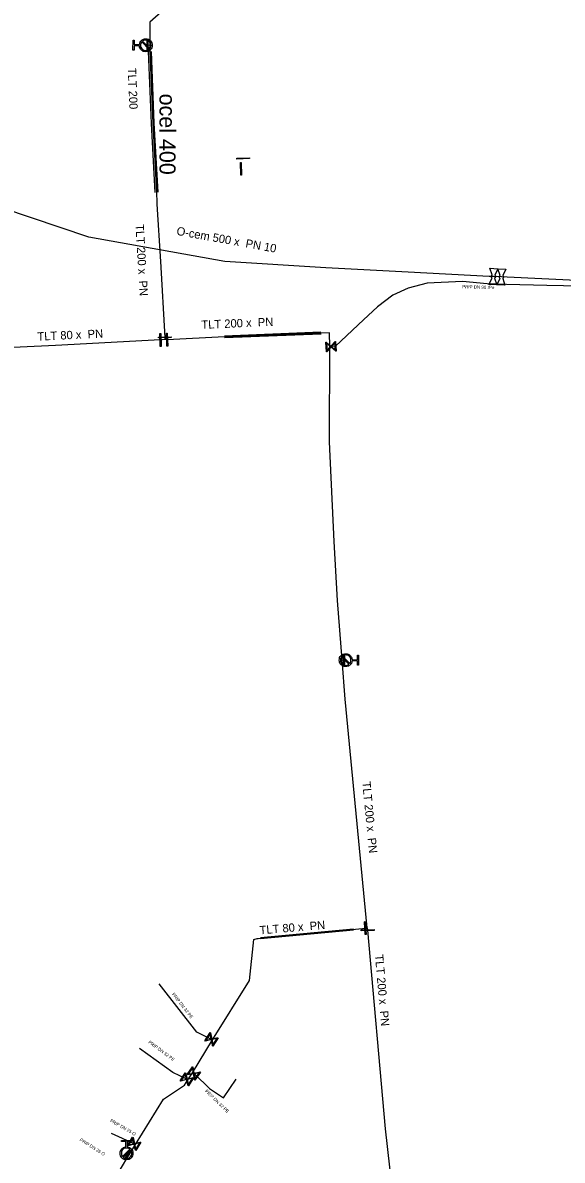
# Model space of a CAD drawing. Extents: x -643842 to -636370, y -1119190 to -1110210.
# Drawn here: x -641853.3 to -641769.3, y -1114562.3 to -1114385.1 of the extents above; entities that cross this region are included whole.
import ezdxf

# ---------------------------------------------------------------- set-up
doc = ezdxf.new("R2010")
doc.units = 0
for name, color, linetype in [('22', 7, 'Continuous'), ('7', 7, 'Continuous'), ('Default', 7, 'Continuous'), ('Level 16', 7, 'Continuous'), ('Level 20', 7, 'Continuous'), ('Level 21', 7, 'Continuous'), ('Level 23', 7, 'Continuous'), ('Level 28', 7, 'Continuous'), ('Level 29', 7, 'Continuous'), ('Level 30', 7, 'Continuous'), ('Level 33', 7, 'Continuous')]:
    doc.layers.add(name, color=color, linetype=linetype)

msp = doc.modelspace()

# ---------------------------------------------------------------- linework, layer by layer
at = {"layer": 'Default'}
for points in [[(-641835.16, -1114388.52), (-641835.12, -1114388.16), (-641834.86, -1114387.9), (-641834.56, -1114387.62), (-641834.15, -1114387.62), (-641833.73, -1114387.62), (-641833.45, -1114387.92), (-641833.16, -1114388.22), (-641833.16, -1114388.63), (-641833.16, -1114389.04), (-641833.46, -1114389.33), (-641833.75, -1114389.62), (-641834.17, -1114389.62), (-641834.58, -1114389.62), (-641834.87, -1114389.32), (-641835.13, -1114389.06), (-641835.16, -1114388.7)], [(-641834.79, -1114388.11), (-641834.97, -1114388.32), (-641834.97, -1114388.61), (-641834.98, -1114388.95), (-641834.74, -1114389.19), (-641834.51, -1114389.43), (-641834.17, -1114389.43), (-641833.88, -1114389.44), (-641833.66, -1114389.26)], [(-641833.53, -1114389.13), (-641833.35, -1114388.92), (-641833.35, -1114388.63), (-641833.35, -1114388.29), (-641833.58, -1114388.05), (-641833.82, -1114387.81), (-641834.15, -1114387.81), (-641834.44, -1114387.81), (-641834.66, -1114387.98)], [(-641780.25, -1114424.87), (-641780.29, -1114424.84), (-641780.31, -1114424.79), (-641780.35, -1114424.71), (-641780.34, -1114424.63), (-641780.34, -1114424.55), (-641780.29, -1114424.48), (-641780.26, -1114424.43), (-641780.22, -1114424.4)], [(-641779.81, -1114424.43), (-641779.77, -1114424.46), (-641779.75, -1114424.51), (-641779.71, -1114424.59), (-641779.72, -1114424.67), (-641779.72, -1114424.75), (-641779.77, -1114424.82), (-641779.8, -1114424.87), (-641779.84, -1114424.9)], [(-641779, -1114424.93), (-641779.04, -1114424.9), (-641779.06, -1114424.85), (-641779.1, -1114424.77), (-641779.09, -1114424.69), (-641779.09, -1114424.61), (-641779.04, -1114424.54), (-641779.01, -1114424.49), (-641778.97, -1114424.46)], [(-641778.56, -1114424.49), (-641778.52, -1114424.52), (-641778.5, -1114424.57), (-641778.46, -1114424.65), (-641778.47, -1114424.73), (-641778.47, -1114424.81), (-641778.52, -1114424.88), (-641778.55, -1114424.93), (-641778.59, -1114424.96)], [(-641802.03, -1114484.49), (-641802.07, -1114484.85), (-641802.33, -1114485.11), (-641802.63, -1114485.39), (-641803.04, -1114485.39), (-641803.46, -1114485.39), (-641803.74, -1114485.09), (-641804.03, -1114484.79), (-641804.03, -1114484.38), (-641804.03, -1114483.97), (-641803.73, -1114483.68), (-641803.44, -1114483.39), (-641803.02, -1114483.39), (-641802.61, -1114483.39), (-641802.32, -1114483.69), (-641802.06, -1114483.95), (-641802.03, -1114484.31)], [(-641803.66, -1114483.88), (-641803.84, -1114484.09), (-641803.84, -1114484.38), (-641803.84, -1114484.72), (-641803.61, -1114484.96), (-641803.37, -1114485.2), (-641803.04, -1114485.2), (-641802.75, -1114485.2), (-641802.53, -1114485.03)], [(-641802.4, -1114484.9), (-641802.22, -1114484.69), (-641802.22, -1114484.4), (-641802.21, -1114484.06), (-641802.45, -1114483.82), (-641802.68, -1114483.58), (-641803.02, -1114483.58), (-641803.31, -1114483.57), (-641803.53, -1114483.75)], [(-641837.07, -1114560.18), (-641836.71, -1114560.21), (-641836.45, -1114560.47), (-641836.16, -1114560.77), (-641836.16, -1114561.18), (-641836.16, -1114561.6), (-641836.45, -1114561.89), (-641836.75, -1114562.18), (-641837.16, -1114562.18), (-641837.57, -1114562.18), (-641837.87, -1114561.89), (-641838.16, -1114561.6), (-641838.16, -1114561.18), (-641838.16, -1114560.77), (-641837.87, -1114560.47), (-641837.61, -1114560.21), (-641837.25, -1114560.18)], [(-641836.65, -1114560.54), (-641836.87, -1114560.37), (-641837.16, -1114560.37), (-641837.5, -1114560.37), (-641837.74, -1114560.6), (-641837.97, -1114560.84), (-641837.97, -1114561.18), (-641837.97, -1114561.47), (-641837.8, -1114561.69)], [(-641837.67, -1114561.82), (-641837.45, -1114561.99), (-641837.16, -1114561.99), (-641836.83, -1114561.99), (-641836.59, -1114561.75), (-641836.35, -1114561.52), (-641836.35, -1114561.18), (-641836.35, -1114560.89), (-641836.52, -1114560.67)]]:
    msp.add_open_spline(points, degree=3, dxfattribs=at)
at = {"layer": 'Level 16'}
for points in [[(-641833.84, -1114387.87), (-641833.84, -1114389.37), (-641833.94, -1114389.37), (-641833.94, -1114387.87), (-641833.84, -1114387.87)], [(-641818.01, -1114406.27), (-641820.01, -1114406.35), (-641820.01, -1114406.23), (-641818.02, -1114406.15), (-641818.01, -1114406.27)], [(-641819.3, -1114406.87), (-641819.24, -1114408.87), (-641819.37, -1114408.87), (-641819.43, -1114406.87), (-641819.3, -1114406.87)], [(-641830.2, -1114434.14), (-641832.2, -1114434.2), (-641832.2, -1114434.08), (-641830.2, -1114434.02), (-641830.2, -1114434.14)], [(-641831.9, -1114435.52), (-641831.96, -1114433.52), (-641831.84, -1114433.52), (-641831.78, -1114435.52), (-641831.9, -1114435.52)], [(-641830.87, -1114435.48), (-641830.93, -1114433.48), (-641830.81, -1114433.48), (-641830.75, -1114435.48), (-641830.87, -1114435.48)], [(-641806.02, -1114436.35), (-641806.11, -1114434.86), (-641806.05, -1114434.85), (-641805.96, -1114434.94), (-641805.33, -1114435.5), (-641804.68, -1114434.77), (-641804.62, -1114434.77), (-641804.53, -1114436.26), (-641804.59, -1114436.27), (-641805.32, -1114435.62), (-641805.87, -1114436.25), (-641805.96, -1114436.35), (-641806.02, -1114436.35)], [(-641805.94, -1114436.19), (-641805.38, -1114435.56), (-641806.01, -1114435.01), (-641805.94, -1114436.19)], [(-641804.7, -1114434.92), (-641805.26, -1114435.56), (-641804.63, -1114436.11), (-641804.7, -1114434.92)], [(-641803.23, -1114483.64), (-641803.23, -1114485.14), (-641803.33, -1114485.14), (-641803.33, -1114483.64), (-641803.23, -1114483.64)], [(-641800, -1114525.11), (-641799.87, -1114527.1), (-641800, -1114527.11), (-641800.13, -1114525.12), (-641800, -1114525.11)], [(-641798.62, -1114526.47), (-641800.62, -1114526.53), (-641800.62, -1114526.41), (-641798.62, -1114526.35), (-641798.62, -1114526.47)], [(-641822.89, -1114543.21), (-641823.7, -1114544.48), (-641823.76, -1114544.44), (-641823.78, -1114544.31), (-641823.96, -1114543.49), (-641824.91, -1114543.7), (-641824.97, -1114543.67), (-641824.16, -1114542.4), (-641824.1, -1114542.44), (-641823.9, -1114543.39), (-641823.08, -1114543.21), (-641822.95, -1114543.18), (-641822.89, -1114543.21)], [(-641824.8, -1114543.59), (-641823.98, -1114543.41), (-641824.16, -1114542.59), (-641824.8, -1114543.59)], [(-641823.06, -1114543.29), (-641823.88, -1114543.47), (-641823.7, -1114544.29), (-641823.06, -1114543.29)], [(-641825.66, -1114548.56), (-641826.51, -1114549.79), (-641826.56, -1114549.76), (-641826.58, -1114549.63), (-641826.73, -1114548.8), (-641827.69, -1114548.98), (-641827.74, -1114548.94), (-641826.89, -1114547.71), (-641826.84, -1114547.74), (-641826.66, -1114548.7), (-641825.84, -1114548.55), (-641825.71, -1114548.52), (-641825.66, -1114548.56)], [(-641827.58, -1114548.87), (-641826.75, -1114548.72), (-641826.9, -1114547.89), (-641827.58, -1114548.87)], [(-641826.74, -1114549.41), (-641827.52, -1114550.69), (-641827.57, -1114550.66), (-641827.6, -1114550.53), (-641827.8, -1114549.71), (-641828.74, -1114549.95), (-641828.8, -1114549.91), (-641828.02, -1114548.63), (-641827.97, -1114548.66), (-641827.74, -1114549.61), (-641826.92, -1114549.41), (-641826.8, -1114549.37), (-641826.74, -1114549.41)], [(-641828.64, -1114549.83), (-641827.82, -1114549.63), (-641828.02, -1114548.81), (-641828.64, -1114549.83)], [(-641826.9, -1114549.49), (-641827.72, -1114549.69), (-641827.52, -1114550.51), (-641826.9, -1114549.49)], [(-641825.82, -1114548.63), (-641826.65, -1114548.79), (-641826.5, -1114549.61), (-641825.82, -1114548.63)], [(-641834.93, -1114559.47), (-641835.71, -1114560.75), (-641835.77, -1114560.72), (-641835.8, -1114560.59), (-641835.99, -1114559.77), (-641836.94, -1114560), (-641836.99, -1114559.97), (-641836.21, -1114558.69), (-641836.15, -1114558.72), (-641835.93, -1114559.67), (-641835.11, -1114559.47), (-641834.98, -1114559.44), (-641834.93, -1114559.47)], [(-641836.83, -1114559.88), (-641836.01, -1114559.69), (-641836.21, -1114558.87), (-641836.83, -1114559.88)], [(-641837.36, -1114561.95), (-641836.63, -1114560.64), (-641836.54, -1114560.69), (-641837.27, -1114562), (-641837.36, -1114561.95)], [(-641835.09, -1114559.56), (-641835.91, -1114559.75), (-641835.71, -1114560.57), (-641835.09, -1114559.56)]]:
    msp.add_lwpolyline(points, dxfattribs=at)
at = {"layer": 'Level 21'}
for points in [[(-641819, -1114371.6), (-641819.12, -1114372.28), (-641833.51, -1114385.02), (-641833.55, -1114388.64)], [(-641833.55, -1114388.64), (-641833.58, -1114389.05), (-641833.55, -1114389.58), (-641833.09, -1114400.78), (-641832.51, -1114411.53), (-641832.43, -1114413.1), (-641832.42, -1114413.39)], [(-641718.42, -1114421.03), (-641719.22, -1114420.28), (-641719.79, -1114419.69), (-641720.77, -1114419.84), (-641753.01, -1114425.92), (-641777.9, -1114424.76), (-641778.78, -1114424.71), (-641780.03, -1114424.65), (-641780.7, -1114424.61), (-641793.29, -1114423.95), (-641806.12, -1114423.27), (-641821.86, -1114422.3), (-641843.01, -1114418.5), (-641856.42, -1114414), (-641861.09, -1114412.7), (-641861.77, -1114412.49)], [(-641832.42, -1114413.39), (-641831.88, -1114422.29), (-641831.2, -1114434.11), (-641831.19, -1114434.47)], [(-641799.69, -1114526.09), (-641803.1, -1114490.46), (-641803.59, -1114484.35), (-641804.31, -1114475.12), (-641804.85, -1114465.91), (-641805.57, -1114450.38), (-641805.49, -1114435.56), (-641805.57, -1114433.39), (-641814.4, -1114433.73), (-641821.92, -1114434.04), (-641830.84, -1114434.48), (-641831.19, -1114434.47)], [(-641831.19, -1114434.47), (-641831.61, -1114434.51), (-641831.87, -1114434.52), (-641848.2, -1114435.39), (-641853.74, -1114435.65), (-641860.11, -1114435.84), (-641866.49, -1114436.03), (-641866.99, -1114435.86), (-641866.87, -1114435.28), (-641867.73, -1114435.03), (-641869.71, -1114434.82)], [(-641816.84, -1114527.74), (-641816.66, -1114527.72), (-641816.3, -1114527.69), (-641800.41, -1114526.2), (-641800, -1114526.11), (-641799.69, -1114526.09)], [(-641799.69, -1114526.09), (-641799.62, -1114526.44), (-641796.89, -1114557.39), (-641795.12, -1114572.99), (-641794.06, -1114580.73), (-641793.81, -1114582.99), (-641793.42, -1114587.08), (-641793.26, -1114590.15), (-641793.09, -1114593.21)], [(-641849.44, -1114597.22), (-641849.61, -1114591.24), (-641848.25, -1114585.53), (-641847.39, -1114581.94), (-641846.25, -1114577.27), (-641845.81, -1114576.53), (-641838.95, -1114565.07), (-641836.96, -1114561.74), (-641836.77, -1114561.42), (-641835.79, -1114559.83), (-641831.42, -1114552.75), (-641828.11, -1114550.6), (-641827.6, -1114549.77), (-641826.9, -1114548.63), (-641823.76, -1114543.54), (-641818.03, -1114534.25), (-641817.32, -1114527.89), (-641816.84, -1114527.74)]]:
    msp.add_lwpolyline(points, dxfattribs=at)
at = {"layer": 'Level 23'}
for points in [[(-641833.55, -1114388.64), (-641833.89, -1114388.62), (-641834.16, -1114388.62)], [(-641757.71, -1114426.66), (-641757.74, -1114426.35), (-641759.32, -1114426.41), (-641760.51, -1114426.39), (-641761.26, -1114426.36), (-641766.52, -1114426.12), (-641771.69, -1114426.03), (-641777.97, -1114425.9), (-641781.01, -1114425.78), (-641784.86, -1114425.39), (-641790.35, -1114425.68), (-641793.29, -1114426.45), (-641795.68, -1114427.52), (-641798.08, -1114429.34), (-641800.27, -1114431.39), (-641804.6, -1114435.49), (-641805.32, -1114435.56), (-641805.49, -1114435.56)], [(-641803.59, -1114484.35), (-641803.28, -1114484.39), (-641803.03, -1114484.39)], [(-641823.76, -1114543.54), (-641823.93, -1114543.44), (-641826.21, -1114542.3), (-641832.08, -1114534.8)], [(-641827.6, -1114549.77), (-641827.77, -1114549.66), (-641829.97, -1114548.62), (-641835.16, -1114544.86)], [(-641826.9, -1114548.63), (-641826.7, -1114548.75), (-641826.55, -1114548.84), (-641824.22, -1114551.09), (-641822.06, -1114552.55), (-641820.08, -1114549.63)], [(-641835.79, -1114559.83), (-641835.96, -1114559.72), (-641839.49, -1114558.12)], [(-641836.77, -1114561.42), (-641836.95, -1114561.32), (-641837.16, -1114561.18)]]:
    msp.add_lwpolyline(points, dxfattribs=at)
at = {"layer": 'Level 28'}
for points in [[(-641780.58, -1114423.36), (-641779.33, -1114423.44), (-641779.81, -1114424.43)], [(-641780.22, -1114424.4), (-641780.58, -1114423.36)], [(-641779.33, -1114423.42), (-641778.08, -1114423.5), (-641778.56, -1114424.49)], [(-641778.97, -1114424.46), (-641779.33, -1114423.42)], [(-641779.84, -1114424.9), (-641779.48, -1114425.94), (-641780.73, -1114425.86), (-641780.25, -1114424.87)], [(-641778.59, -1114424.96), (-641778.23, -1114426), (-641779.48, -1114425.92), (-641779, -1114424.93)]]:
    msp.add_lwpolyline(points, dxfattribs=at)
at = {"layer": 'Level 29'}
for points in [[(-641832.71, -1114411.54), (-641833.29, -1114400.79), (-641833.75, -1114389.59)], [(-641833.35, -1114389.57), (-641832.89, -1114400.77), (-641832.31, -1114411.52)], [(-641821.93, -1114433.87), (-641806.89, -1114433.25)], [(-641806.87, -1114433.59), (-641821.91, -1114434.21)], [(-641816.31, -1114527.58), (-641801.83, -1114526.22)], [(-641801.81, -1114526.44), (-641816.29, -1114527.8)]]:
    msp.add_lwpolyline(points, dxfattribs=at)
at = {"layer": 'Level 30'}
for points in [[(-641833.55, -1114389.58), (-641833.09, -1114400.78), (-641832.51, -1114411.53)], [(-641821.92, -1114434.04), (-641806.88, -1114433.42)], [(-641816.3, -1114527.69), (-641801.82, -1114526.33)]]:
    msp.add_lwpolyline(points, dxfattribs=at)
at = {"layer": 'Level 33'}
for points in [[(-641835.16, -1114388.7), (-641835.98, -1114388.69), (-641835.98, -1114389.38), (-641836.17, -1114389.38), (-641836.15, -1114387.82), (-641835.97, -1114387.82), (-641835.98, -1114388.51), (-641835.16, -1114388.52)], [(-641833.66, -1114389.26), (-641834.79, -1114388.11)], [(-641834.66, -1114387.98), (-641833.53, -1114389.13)], [(-641802.53, -1114485.03), (-641803.66, -1114483.88)], [(-641803.53, -1114483.75), (-641802.4, -1114484.9)], [(-641802.03, -1114484.31), (-641801.21, -1114484.32), (-641801.21, -1114483.63), (-641801.02, -1114483.63), (-641801.04, -1114485.19), (-641801.22, -1114485.19), (-641801.21, -1114484.5), (-641802.03, -1114484.49)], [(-641837.25, -1114560.18), (-641837.25, -1114559.36), (-641837.94, -1114559.36), (-641837.94, -1114559.18), (-641836.38, -1114559.18), (-641836.38, -1114559.36), (-641837.07, -1114559.36), (-641837.07, -1114560.18)], [(-641837.8, -1114561.69), (-641836.65, -1114560.54)], [(-641836.52, -1114560.67), (-641837.67, -1114561.82)]]:
    msp.add_lwpolyline(points, dxfattribs=at)

# ---------------------------------------------------------------- texts
at = {"layer": '22'}
for s, rotation, p in [('PRIP DN 90 rPe', 358.4943, (-641784.9, -1114426.47)), ('PRIP DN 32 PE', 308.0839, (-641830.14, -1114536.43)), ('PRIP DN 32 PE', 323.7176, (-641833.82, -1114543.99)), ('PRIP DN 32 PE', 316.0007, (-641825, -1114551.56)), ('PRIP DN 25 O', 330.2278, (-641839.78, -1114556.25)), ('PRIP DN 25 O', 327.7107, (-641844.51, -1114559.21))]:
    msp.add_text(s, height=0.5, rotation=rotation, dxfattribs=at).set_placement(p)
at = {"layer": '7'}
msp.add_text('ocel 400', height=2.5, rotation=270, dxfattribs=at).set_placement((-641832.03, -1114396.15))
at = {"layer": 'Level 20'}
for s, rotation, p in [('TLT 200', 272.3519, (-641836.97, -1114392.15)), ('TLT 200 x  PN ', 273.4702, (-641835.78, -1114416.52)), ('O-cem 500 x  PN 10', 349.7864, (-641829.45, -1114418.14)), ('TLT 200 x  PN ', 2.4699, (-641825.48, -1114432.8)), ('TLT 80 x  PN ', 2.6894, (-641851.01, -1114434.63)), ('TLT 200 x  PN ', 275.4741, (-641800.46, -1114503.35)), ('TLT 80 x  PN ', 4.7636, (-641816.39, -1114527.1)), ('TLT 200 x  PN ', 275.0408, (-641798.49, -1114530.27))]:
    msp.add_text(s, height=1.3, rotation=rotation, dxfattribs=at).set_placement(p)

doc.saveas('drawing.dxf')
